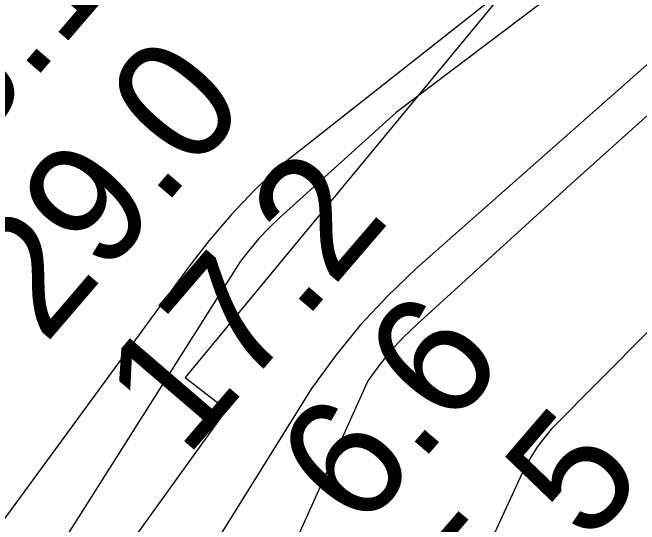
# Model space of a CAD drawing. Extents: x 3392644 to 3430565, y 576657 to 602123.
# Drawn here: x 3402589.5 to 3402936, y 594791.3 to 595074.2 of the extents above; entities that cross this region are included whole.
import ezdxf

# ---------------------------------------------------------------- set-up
doc = ezdxf.new("R2010")
doc.units = 0
for name, color, linetype in [('V-RIVR-RANG', 7, 'Continuous'), ('V-RRAP-RVMT', 7, 'Continuous'), ('V-TOPO-DPTH', 7, 'Continuous'), ('V-TOPO-MAJR', 7, 'Continuous'), ('V-TOPO-MINR', 7, 'Continuous')]:
    doc.layers.add(name, color=color, linetype=linetype)

msp = doc.modelspace()

# ---------------------------------------------------------------- linework, layer by layer
at = {"layer": 'V-RRAP-RVMT'}
for points in [[(3403304.21, 595389.13), (3403212.35, 595316.52), (3403208.66, 595321.4), (3403093.32, 595232.94), (3403090.67, 595236.33), (3402985.2, 595151.45), (3402969.62, 595171.33), (3402863.67, 595083.83), (3402861.13, 595085.98), (3402684.93, 594872.47)], [(3402684.93, 594872.47), (3402707.64, 594854.82), (3402643.46, 594765.38), (3402624.77, 594777.08), (3402534.42, 594646.22), (3402539.81, 594642.23), (3402453.88, 594517.21), (3402467.14, 594507.5), (3402387.54, 594380.61), (3402394.11, 594376.21), (3402318.49, 594239.03), (3402328.99, 594232.06), (3402191.5, 593961.76)]]:
    msp.add_lwpolyline(points, dxfattribs=at)
at = {"layer": 'V-TOPO-DPTH'}
msp.add_lwpolyline([(3403521.18, 595499.57), (3402951.42, 595027.24), (3402899.88, 594981.05), (3402812.87, 594901.85), (3402805.46, 594894.61), (3402798.43, 594887.06), (3402791.95, 594879.03), (3402785.84, 594870.67), (3402476.41, 594183.06)], dxfattribs=at)
at = {"layer": 'V-TOPO-MAJR'}
msp.add_lwpolyline([(3403383.07, 595498.29), (3402736.58, 594988.71), (3402723.11, 594975.78), (3402710.22, 594962.34), (3402698.17, 594948.14), (3402686.68, 594933.43), (3402238.06, 594320.84)], dxfattribs=at)
at = {"layer": 'V-TOPO-MINR'}
for points in [[(3405100.05, 596450.66), (3404205.01, 596045.63), (3404193.36, 596039.33), (3404181.9, 596032.71), (3404170.73, 596025.62), (3403540.82, 595549.91), (3403524.96, 595537.2), (3403509.09, 595524.49), (3403493.23, 595511.77), (3403477.37, 595499.05), (3403341.13, 595389.76), (3403257.71, 595321.73), (3403175.02, 595252.83), (3402812.64, 594932.77), (3402796.72, 594917.44), (3402781.6, 594901.4), (3402767.71, 594884.29), (3402754.62, 594866.47), (3402354.84, 594224.97), (3402243.31, 594008.2)], [(3404729.67, 596227.43), (3404270.86, 595994.32), (3404248.73, 595982.59), (3404226.88, 595970.36), (3404205.47, 595957.4), (3404184.35, 595943.93), (3403664.03, 595594.25), (3403620.46, 595561.5), (3403535.65, 595496.33), (3403534.82, 595495.68), (3403533.2, 595494.36), (3403532.4, 595493.68), (3402887.24, 594843.86), (3402879.66, 594834.27), (3402873.12, 594824.11), (3402525.28, 594069.72), (3402513.03, 594046.09), (3402512.35, 594044.8), (3402500.58, 594021.75)], [(3403521.18, 595499.57), (3402951.42, 595027.24), (3402899.88, 594981.05), (3402812.87, 594901.85), (3402805.46, 594894.61), (3402798.43, 594887.06), (3402791.95, 594879.03), (3402785.84, 594870.67), (3402476.41, 594183.06)], [(3403310.06, 595401.39), (3403263.96, 595366.37), (3403217.59, 595331.71), (3403131.15, 595267.84), (3402801.49, 595018.94), (3402736.96, 594960.68), (3402731.15, 594955.08), (3402725.59, 594949.26), (3402720.41, 594943.09), (3402715.49, 594936.7), (3402339.93, 594343.71)]]:
    msp.add_lwpolyline(points, dxfattribs=at)

# ---------------------------------------------------------------- texts
at = {"layer": 'V-RIVR-RANG'}
for s, p in [('28.1', (3402534.82, 594959.11)), ('29.0', (3402607.43, 594890.17)), ('17.2', (3402685.36, 594827.43)), ('6.6', (3402781.85, 594786.3)), ('5.5', (3402859.1, 594722.76))]:
    msp.add_text(s, height=67, rotation=49.3583, dxfattribs=at).set_placement(p)

doc.saveas('drawing.dxf')
